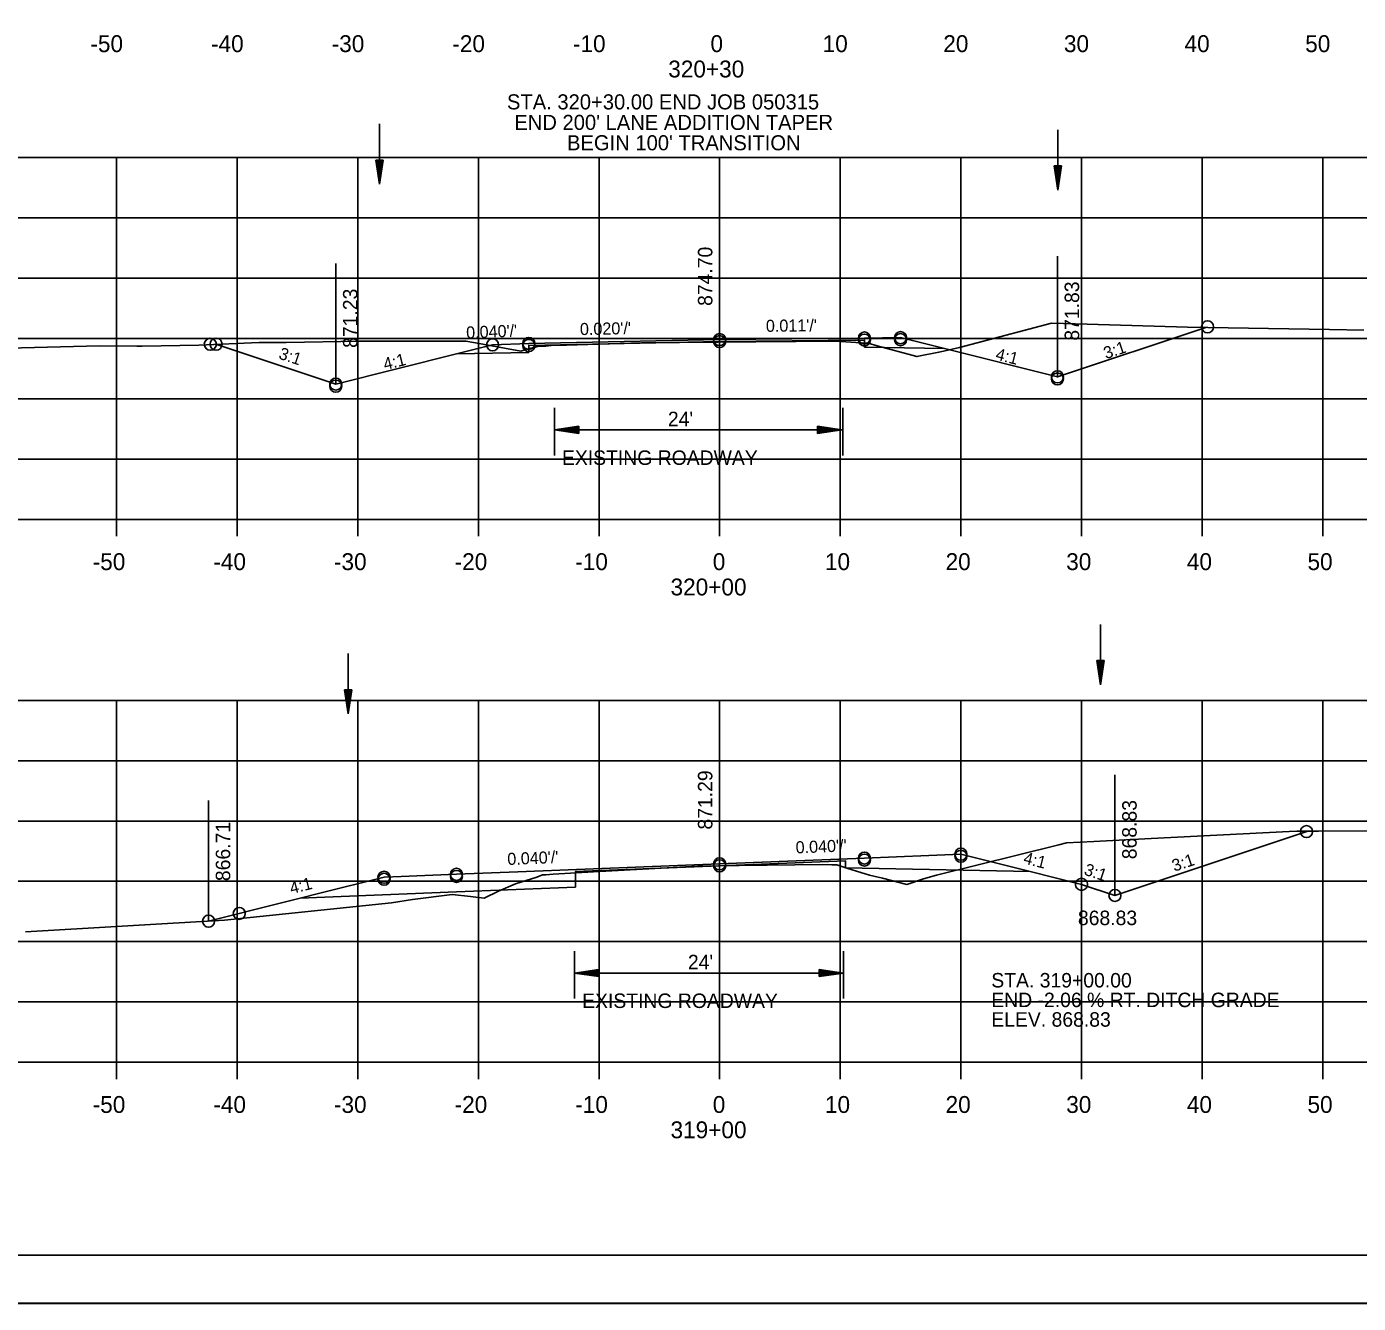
# Model space of a CAD drawing. Extents: x 1486524 to 1499135, y 326561 to 337924.
# Drawn here: x 1488925.4 to 1489035.8, y 336192.7 to 336298.6 of the extents above; entities that cross this region are included whole.
import ezdxf

# ---------------------------------------------------------------- set-up
doc = ezdxf.new("R2010")
doc.units = 0
for name, color, linetype in [('Default', 7, 'Continuous'), ('E_Const Align', 7, 'Continuous'), ('E_Const Align Station', 7, 'Continuous'), ('E_Ownership Information', 7, 'Continuous'), ('E_Property Line', 7, 'Continuous'), ('E_Proposed ROW and Easements', 7, 'Continuous'), ('E_Proposed ROW Fig Annot', 7, 'Continuous'), ('E_Quarter Calls', 7, 'Continuous'), ('E_Survey Point', 7, 'Continuous'), ('E_Title Sheet', 7, 'Continuous'), ('E_Tract Number', 7, 'Continuous'), ('R_Water Annot', 7, 'Continuous'), ('R_Xsect Elev', 7, 'Continuous'), ('R_Xsect Slope', 7, 'Continuous')]:
    doc.layers.add(name, color=color, linetype=linetype)

msp = doc.modelspace()

# ---------------------------------------------------------------- linework, layer by layer
at = {"layer": 'E_Const Align'}
for p, q in [((1488842.89, 336257.7), (1489122.89, 336257.7)), ((1488932.89, 336256.3), (1488932.89, 336257.7)), ((1488942.89, 336256.3), (1488942.89, 336257.7)), ((1488952.89, 336256.3), (1488952.89, 336257.7)), ((1488962.89, 336256.3), (1488962.89, 336257.7)), ((1488972.89, 336256.3), (1488972.89, 336257.7)), ((1488982.89, 336256.3), (1488982.89, 336257.7)), ((1488992.89, 336256.3), (1488992.89, 336257.7)), ((1489002.89, 336256.3), (1489002.89, 336257.7)), ((1489012.89, 336256.3), (1489012.89, 336257.7)), ((1489022.89, 336256.3), (1489022.89, 336257.7)), ((1489032.89, 336256.3), (1489032.89, 336257.7)), ((1488842.89, 336212.7), (1489122.89, 336212.7)), ((1488932.89, 336211.3), (1488932.89, 336212.7)), ((1488942.89, 336211.3), (1488942.89, 336212.7)), ((1488952.89, 336211.3), (1488952.89, 336212.7)), ((1488962.89, 336211.3), (1488962.89, 336212.7)), ((1488972.89, 336211.3), (1488972.89, 336212.7)), ((1488982.89, 336211.3), (1488982.89, 336212.7)), ((1488992.89, 336211.3), (1488992.89, 336212.7)), ((1489002.89, 336211.3), (1489002.89, 336212.7)), ((1489012.89, 336211.3), (1489012.89, 336212.7)), ((1489022.89, 336211.3), (1489022.89, 336212.7)), ((1489032.89, 336211.3), (1489032.89, 336212.7))]:
    msp.add_line(p, q, dxfattribs=at)
at = {"layer": 'E_Ownership Information'}
for p, q in [((1488842.89, 336287.7), (1489122.89, 336287.7)), ((1488932.89, 336257.7), (1488932.89, 336287.7)), ((1488942.89, 336257.7), (1488942.89, 336287.7)), ((1488952.89, 336257.7), (1488952.89, 336287.7)), ((1488962.89, 336257.7), (1488962.89, 336287.7)), ((1488972.89, 336257.7), (1488972.89, 336287.7)), ((1488982.89, 336257.7), (1488982.89, 336287.7)), ((1488992.89, 336257.7), (1488992.89, 336287.7)), ((1489002.89, 336257.7), (1489002.89, 336287.7)), ((1489012.89, 336257.7), (1489012.89, 336287.7)), ((1489022.89, 336257.7), (1489022.89, 336287.7)), ((1489032.89, 336257.7), (1489032.89, 336287.7)), ((1488842.89, 336282.7), (1489122.89, 336282.7)), ((1488842.89, 336277.7), (1489122.89, 336277.7)), ((1488842.89, 336272.7), (1489122.89, 336272.7)), ((1488842.89, 336267.7), (1489122.89, 336267.7)), ((1488842.89, 336262.7), (1489122.89, 336262.7)), ((1488842.89, 336257.7), (1489122.89, 336257.7)), ((1488842.89, 336242.7), (1489122.89, 336242.7)), ((1488932.89, 336212.7), (1488932.89, 336242.7)), ((1488942.89, 336212.7), (1488942.89, 336242.7)), ((1488952.89, 336212.7), (1488952.89, 336242.7)), ((1488962.89, 336212.7), (1488962.89, 336242.7)), ((1488972.89, 336212.7), (1488972.89, 336242.7)), ((1488982.89, 336212.7), (1488982.89, 336242.7)), ((1488992.89, 336212.7), (1488992.89, 336242.7)), ((1489002.89, 336212.7), (1489002.89, 336242.7)), ((1489012.89, 336212.7), (1489012.89, 336242.7)), ((1489022.89, 336212.7), (1489022.89, 336242.7)), ((1489032.89, 336212.7), (1489032.89, 336242.7)), ((1488842.89, 336237.7), (1489122.89, 336237.7)), ((1488842.89, 336232.7), (1489122.89, 336232.7)), ((1488842.89, 336227.7), (1489122.89, 336227.7)), ((1488842.89, 336222.7), (1489122.89, 336222.7)), ((1488842.89, 336217.7), (1489122.89, 336217.7)), ((1488842.89, 336212.7), (1489122.89, 336212.7))]:
    msp.add_line(p, q, dxfattribs=at)
at = {"layer": 'E_Property Line'}
msp.add_line((1489141.07, 336196.7), (1488824.89, 336196.7), dxfattribs=at)
at = {"layer": 'E_Proposed ROW and Easements'}
for p, q in [((1488969.21, 336266.94), (1488969.21, 336263.01)), ((1488993.11, 336266.94), (1488993.11, 336263.01)), ((1488971.21, 336265.42), (1488969.21, 336265.12)), ((1488971.21, 336264.82), (1488969.21, 336265.12)), ((1488971.21, 336265.37), (1488969.54, 336265.12)), ((1488971.21, 336264.87), (1488969.54, 336265.12)), ((1488971.21, 336265.32), (1488969.89, 336265.12)), ((1488971.21, 336264.92), (1488969.89, 336265.12)), ((1488971.21, 336265.27), (1488970.22, 336265.12)), ((1488971.21, 336264.97), (1488970.22, 336265.12)), ((1488971.21, 336265.22), (1488970.56, 336265.12)), ((1488971.21, 336265.03), (1488970.56, 336265.12)), ((1488971.21, 336265.17), (1488970.89, 336265.12)), ((1488971.21, 336265.08), (1488970.89, 336265.12)), ((1488971.21, 336264.82), (1488971.21, 336265.42)), ((1488991.01, 336265.43), (1488993.01, 336265.13)), ((1488991.01, 336265.43), (1488991.01, 336264.83)), ((1488991.01, 336265.38), (1488992.67, 336265.13)), ((1488991.01, 336265.33), (1488992.33, 336265.13)), ((1488991.01, 336265.28), (1488992, 336265.13)), ((1488991.01, 336265.22), (1488991.66, 336265.13)), ((1488991.01, 336265.17), (1488991.32, 336265.13)), ((1488991.01, 336264.83), (1488993.01, 336265.13)), ((1488991.01, 336265.03), (1488991.66, 336265.13)), ((1488991.01, 336264.93), (1488992.33, 336265.13)), ((1488991.01, 336264.88), (1488992.67, 336265.13)), ((1488991.01, 336264.98), (1488992, 336265.13)), ((1488991.01, 336265.08), (1488991.32, 336265.13)), ((1488970.87, 336221.92), (1488970.87, 336217.99)), ((1488993.15, 336221.92), (1488993.15, 336217.99)), ((1488972.87, 336220.4), (1488970.87, 336220.1)), ((1488972.87, 336219.8), (1488970.87, 336220.1)), ((1488972.87, 336220.35), (1488971.21, 336220.1)), ((1488972.87, 336219.85), (1488971.21, 336220.1)), ((1488972.87, 336220.3), (1488971.55, 336220.1)), ((1488972.87, 336219.9), (1488971.55, 336220.1)), ((1488972.87, 336220.25), (1488971.88, 336220.1)), ((1488972.87, 336219.95), (1488971.88, 336220.1)), ((1488972.87, 336220.2), (1488972.22, 336220.1)), ((1488972.87, 336220), (1488972.22, 336220.1)), ((1488972.87, 336220.15), (1488972.56, 336220.1)), ((1488972.87, 336220.05), (1488972.56, 336220.1)), ((1488972.87, 336219.8), (1488972.87, 336220.4)), ((1488991.15, 336220.4), (1488993.15, 336220.1)), ((1488991.15, 336220.4), (1488991.15, 336219.8)), ((1488991.15, 336220.35), (1488992.82, 336220.1)), ((1488991.15, 336220.3), (1488992.47, 336220.1)), ((1488991.15, 336220.25), (1488992.14, 336220.1)), ((1488991.15, 336220.2), (1488991.8, 336220.1)), ((1488991.15, 336220.15), (1488991.47, 336220.1)), ((1488991.15, 336219.8), (1488993.15, 336220.1)), ((1488991.15, 336220.01), (1488991.8, 336220.1)), ((1488991.15, 336219.91), (1488992.47, 336220.1)), ((1488991.15, 336219.85), (1488992.82, 336220.1)), ((1488991.15, 336219.96), (1488992.14, 336220.1)), ((1488991.15, 336220.06), (1488991.47, 336220.1))]:
    msp.add_line(p, q, dxfattribs=at)
at = {"layer": 'E_Proposed ROW Fig Annot'}
for p, q in [((1488954.4, 336287.49), (1488954.7, 336285.49)), ((1488955, 336287.49), (1488954.4, 336287.49)), ((1488954.45, 336287.49), (1488954.7, 336285.83)), ((1488954.5, 336287.49), (1488954.7, 336286.17)), ((1488954.55, 336287.49), (1488954.7, 336286.51)), ((1488954.6, 336287.49), (1488954.7, 336286.84)), ((1488954.65, 336287.49), (1488954.7, 336287.18)), ((1488955, 336287.49), (1488954.7, 336285.49)), ((1488954.8, 336287.49), (1488954.7, 336286.84)), ((1488954.9, 336287.49), (1488954.7, 336286.17)), ((1488954.95, 336287.49), (1488954.7, 336285.83)), ((1488954.85, 336287.49), (1488954.7, 336286.51)), ((1488954.75, 336287.49), (1488954.7, 336287.18)), ((1489010.63, 336287), (1489010.93, 336285)), ((1489011.23, 336287), (1489010.63, 336287)), ((1489010.68, 336287), (1489010.93, 336285.34)), ((1489010.73, 336287), (1489010.93, 336285.68)), ((1489010.78, 336287), (1489010.93, 336286.01)), ((1489010.83, 336287), (1489010.93, 336286.35)), ((1489010.88, 336287), (1489010.93, 336286.69)), ((1489011.23, 336287), (1489010.93, 336285)), ((1489011.02, 336287), (1489010.93, 336286.35)), ((1489011.13, 336287), (1489010.93, 336285.68)), ((1489011.18, 336287), (1489010.93, 336285.34)), ((1489011.08, 336287), (1489010.93, 336286.01)), ((1489010.97, 336287), (1489010.93, 336286.69)), ((1488969.21, 336265.12), (1488993.09, 336265.13)), ((1489014.16, 336246), (1489014.46, 336244)), ((1489014.76, 336246), (1489014.16, 336246)), ((1489014.21, 336246), (1489014.46, 336244.33)), ((1489014.26, 336246), (1489014.46, 336244.68)), ((1489014.31, 336246), (1489014.46, 336245.01)), ((1489014.36, 336246), (1489014.46, 336245.35)), ((1489014.41, 336246), (1489014.46, 336245.68)), ((1489014.76, 336246), (1489014.46, 336244)), ((1489014.56, 336246), (1489014.46, 336245.35)), ((1489014.66, 336246), (1489014.46, 336244.68)), ((1489014.71, 336246), (1489014.46, 336244.33)), ((1489014.61, 336246), (1489014.46, 336245.01)), ((1489014.51, 336246), (1489014.46, 336245.68)), ((1488951.8, 336243.58), (1488952.1, 336241.58)), ((1488952.4, 336243.58), (1488951.8, 336243.58)), ((1488951.85, 336243.58), (1488952.1, 336241.91)), ((1488951.9, 336243.58), (1488952.1, 336242.25)), ((1488951.95, 336243.58), (1488952.1, 336242.59)), ((1488952, 336243.58), (1488952.1, 336242.93)), ((1488952.05, 336243.58), (1488952.1, 336243.26)), ((1488952.4, 336243.58), (1488952.1, 336241.58)), ((1488952.2, 336243.58), (1488952.1, 336242.93)), ((1488952.3, 336243.58), (1488952.1, 336242.25)), ((1488952.35, 336243.58), (1488952.1, 336241.91)), ((1488952.25, 336243.58), (1488952.1, 336242.59)), ((1488952.15, 336243.58), (1488952.1, 336243.26)), ((1488970.87, 336220.1), (1488993.15, 336220.1))]:
    msp.add_line(p, q, dxfattribs=at)
at = {"layer": 'E_Quarter Calls'}
msp.add_line((1488812.48, 336192.72), (1489145.82, 336192.72), dxfattribs=at)
for points in [[(1488812.48, 336406.05), (1489145.82, 336406.05), (1489145.82, 336192.71), (1488812.48, 336192.71)], [(1489058.81, 336402.16), (1489058.81, 336392.28), (1489094.54, 336392.28), (1489094.54, 336389.36), (1489117.74, 336389.36), (1489117.74, 336365.02), (1489141.07, 336365.02), (1489141.07, 336196.7), (1488824.89, 336196.7), (1488824.89, 336402.16)]]:
    msp.add_lwpolyline(points, close=True, dxfattribs=at)
for centre in [(1489023.34, 336273.67), (1488940.67, 336272.22), (1488941.15, 336272.23), (1488964.07, 336272.17), (1488967.07, 336272.29), (1488967.07, 336272.12), (1488982.89, 336272.61), (1488982.89, 336272.44), (1488994.89, 336272.74), (1488994.89, 336272.57), (1488997.89, 336272.77), (1488997.89, 336272.6), (1488951.07, 336268.92), (1488951.07, 336268.92), (1489010.89, 336269.52), (1489010.89, 336269.35), (1488951.07, 336268.75), (1489031.54, 336231.82), (1488982.89, 336229.15), (1488982.89, 336229.15), (1488994.89, 336229.63), (1488994.89, 336229.63), (1488994.89, 336229.46), (1489002.89, 336229.95), (1489002.89, 336229.95), (1489002.89, 336229.78), (1488955.07, 336228.04), (1488955.07, 336228.04), (1488961.07, 336228.28), (1488961.07, 336228.28), (1488961.07, 336228.11), (1488982.89, 336228.98), (1488955.07, 336227.87), (1489012.89, 336227.45), (1489015.66, 336226.53), (1489015.66, 336226.53), (1489015.66, 336226.53), (1488943.07, 336225.04), (1488940.53, 336224.4)]:
    msp.add_circle(centre, 0.5, dxfattribs=at)
at = {"layer": 'E_Survey Point'}
for points in [[(1488961.09, 336271.43), (1488967.07, 336271.55), (1488967.07, 336272.13), (1488982.89, 336272.44), (1488994.89, 336272.57), (1488994.9, 336272.57), (1488994.9, 336271.99), (1489001.53, 336271.86)], [(1488948.13, 336226.31), (1488961.07, 336226.82), (1488970.94, 336227.22), (1488970.94, 336228.51), (1488982.89, 336228.99), (1488993.31, 336229.4), (1488993.32, 336228.82), (1489008.64, 336228.51)]]:
    msp.add_lwpolyline(points, dxfattribs=at)
at = {"layer": 'E_Title Sheet'}
for points in [[(1488941.2, 336272.21), (1488951.07, 336268.92), (1488961.09, 336271.43), (1488964.07, 336272.17), (1488967.07, 336272.29), (1488982.89, 336272.61), (1488994.89, 336272.74), (1488997.89, 336272.77), (1489001.53, 336271.86), (1489010.89, 336269.52), (1489023.18, 336273.62)], [(1488940.52, 336224.41), (1488943.07, 336225.04), (1488944.26, 336225.34), (1488948.13, 336226.31), (1488949.76, 336226.72), (1488955.07, 336228.04), (1488956.48, 336228.1), (1488961.07, 336228.28), (1488966.17, 336228.49), (1488982.89, 336229.15), (1488994.89, 336229.63), (1489002.89, 336229.95), (1489008.64, 336228.51), (1489012.89, 336227.45), (1489015.66, 336226.53), (1489031.65, 336231.85)]]:
    msp.add_lwpolyline(points, dxfattribs=at)
at = {"layer": 'E_Tract Number'}
for points in [[(1488915.32, 336271.68), (1488931.49, 336272.09), (1488934.59, 336272.05), (1488935.01, 336272.06), (1488939.72, 336272.15), (1488944.73, 336272.36), (1488946.96, 336272.36), (1488953.01, 336272.47), (1488961.48, 336272.49), (1488961.86, 336272.49), (1488962.66, 336272.34), (1488966.4, 336271.66), (1488966.86, 336271.79), (1488967.91, 336272.07), (1488968.47, 336272.05), (1488968.93, 336272.13), (1488970.19, 336272.16), (1488976.42, 336272.33), (1488985.88, 336272.43), (1488992.59, 336272.47), (1488992.95, 336272.44), (1488994.6, 336272.33), (1488995.19, 336272.3), (1488995.96, 336272.1), (1488999.24, 336271.2), (1489001.2, 336271.6), (1489002.78, 336271.94), (1489008.53, 336273.46), (1489010.41, 336273.98), (1489013.35, 336273.9), (1489021.68, 336273.65), (1489033.44, 336273.44), (1489036.28, 336273.4)], [(1488925.34, 336223.52), (1488941.84, 336224.48), (1488955.7, 336225.92), (1488957.42, 336226.18), (1488960.73, 336226.62), (1488962.24, 336226.45), (1488963.37, 336226.31), (1488964.55, 336226.88), (1488965.98, 336227.48), (1488967.74, 336228.04), (1488968.22, 336228.23), (1488968.49, 336228.25), (1488969.08, 336228.3), (1488972.43, 336228.49), (1488981.07, 336228.97), (1488984.51, 336229.01), (1488991.45, 336229.09), (1488992.18, 336229.08), (1488992.6, 336229.07), (1488993.52, 336228.76), (1488995.3, 336228.21), (1488996.38, 336227.95), (1488998.4, 336227.45), (1488999.8, 336227.9), (1489000.88, 336228.2), (1489011.02, 336230.73), (1489011.64, 336230.88), (1489013.92, 336231), (1489018.65, 336231.26), (1489030.1, 336231.82), (1489030.73, 336231.85), (1489032.53, 336231.86), (1489046.44, 336231.93)]]:
    msp.add_lwpolyline(points, dxfattribs=at)
at = {"layer": 'R_Water Annot'}
for p, q in [((1488954.7, 336285.49), (1488954.7, 336290.49)), ((1489010.93, 336285), (1489010.93, 336290)), ((1489014.46, 336244), (1489014.46, 336249)), ((1488952.1, 336241.58), (1488952.1, 336246.58))]:
    msp.add_line(p, q, dxfattribs=at)
at = {"layer": 'R_Xsect Elev'}
for p, q in [((1488982.89, 336272.4), (1488982.89, 336282.4)), ((1489010.89, 336269.52), (1489010.89, 336279.52)), ((1488951.07, 336268.92), (1488951.07, 336278.92)), ((1488982.89, 336228.99), (1488982.89, 336238.99)), ((1489015.66, 336226.53), (1489015.66, 336236.53)), ((1489015.66, 336226.53), (1489015.66, 336236.53)), ((1488940.52, 336224.41), (1488940.52, 336234.41))]:
    msp.add_line(p, q, dxfattribs=at)

# ---------------------------------------------------------------- texts
at = {"layer": 'Default'}
for s, p in [('STA. 320+30.00 END JOB 050315', (1488965.26, 336291.69)), ("END 200' LANE ADDITION TAPER", (1488965.87, 336289.99)), ("BEGIN 100' TRANSITION", (1488970.24, 336288.3))]:
    msp.add_text(s, height=1.25, dxfattribs=at).set_placement(p)
at = {"layer": 'E_Const Align Station'}
for s, p in [('-50', (1488930.73, 336296.44)), ('-40', (1488940.73, 336296.44)), ('-30', (1488950.73, 336296.44)), ('-20', (1488960.73, 336296.44)), ('-10', (1488970.73, 336296.44)), ('0', (1488982.13, 336296.44)), ('10', (1488991.43, 336296.44)), ('20', (1489001.43, 336296.44)), ('30', (1489011.43, 336296.44)), ('40', (1489021.43, 336296.44)), ('50', (1489031.43, 336296.44)), ('320+30', (1488978.63, 336294.34)), ('-50', (1488930.92, 336253.5)), ('-40', (1488940.92, 336253.5)), ('-30', (1488950.92, 336253.5)), ('-20', (1488960.92, 336253.5)), ('-10', (1488970.92, 336253.5)), ('0', (1488982.32, 336253.5)), ('10', (1488991.62, 336253.5)), ('20', (1489001.62, 336253.5)), ('30', (1489011.62, 336253.5)), ('40', (1489021.62, 336253.5)), ('50', (1489031.62, 336253.5)), ('320+00', (1488978.82, 336251.4)), ('-50', (1488930.92, 336208.5)), ('-40', (1488940.92, 336208.5)), ('-30', (1488950.92, 336208.5)), ('-20', (1488960.92, 336208.5)), ('-10', (1488970.92, 336208.5)), ('0', (1488982.32, 336208.5)), ('10', (1488991.62, 336208.5)), ('20', (1489001.62, 336208.5)), ('30', (1489011.62, 336208.5)), ('40', (1489021.62, 336208.5)), ('50', (1489031.62, 336208.5)), ('319+00', (1488978.82, 336206.4))]:
    msp.add_text(s, height=1.4, dxfattribs=at).set_placement(p)
at = {"layer": 'E_Proposed ROW Fig Annot'}
for s, p in [("24'", (1488978.6, 336265.43)), ('EXISTING ROADWAY', (1488969.82, 336262.22)), ("24'", (1488980.26, 336220.41)), ('STA. 319+00.00 ', (1489005.41, 336218.9)), ('EXISTING ROADWAY', (1488971.49, 336217.2)), ('END -2.06 % RT. DITCH GRADE', (1489005.41, 336217.27)), ('ELEV. 868.83', (1489005.41, 336215.65))]:
    msp.add_text(s, height=1.2, dxfattribs=at).set_placement(p)
at = {"layer": 'R_Xsect Elev'}
for s, p in [('874.70', (1488982.29, 336275.4)), ('871.83', (1489012.69, 336272.52)), ('871.23', (1488952.87, 336271.92)), ('871.29', (1488982.29, 336231.99)), ('868.83', (1489017.46, 336229.53)), ('868.83', (1489017.46, 336229.53)), ('866.71', (1488942.32, 336227.72))]:
    msp.add_text(s, height=1.2, rotation=90, dxfattribs=at).set_placement(p)
msp.add_text('868.83', height=1.2, dxfattribs=at).set_placement((1489012.59, 336224.07))
at = {"layer": 'R_Xsect Slope'}
for s, rotation, p in [("0.040'/'", 2.2906, (1488961.9, 336272.69)), ("0.020'/'", 1.1458, (1488971.32, 336272.98)), ("0.011'/'", 0.6305, (1488986.73, 336273.25)), ('3:1', 341.5651, (1488946.27, 336271.05)), ('4:1', 345.9638, (1489005.7, 336270.96)), ('3:1', 18.4349, (1489014.91, 336270.98)), ('4:1', 14.0362, (1488955.15, 336270.07)), ("0.040'/'", 2.2851, (1488989.21, 336230.01)), ("0.040'/'", 2.2863, (1488965.31, 336229.05)), ('4:1', 345.9638, (1489008.01, 336229.19)), ('3:1', 18.4349, (1489020.58, 336228.49)), ('3:1', 341.5651, (1489013.03, 336228.27)), ('4:1', 14.0362, (1488947.39, 336226.64))]:
    msp.add_text(s, height=1, rotation=rotation, dxfattribs=at).set_placement(p)

doc.saveas('drawing.dxf')
